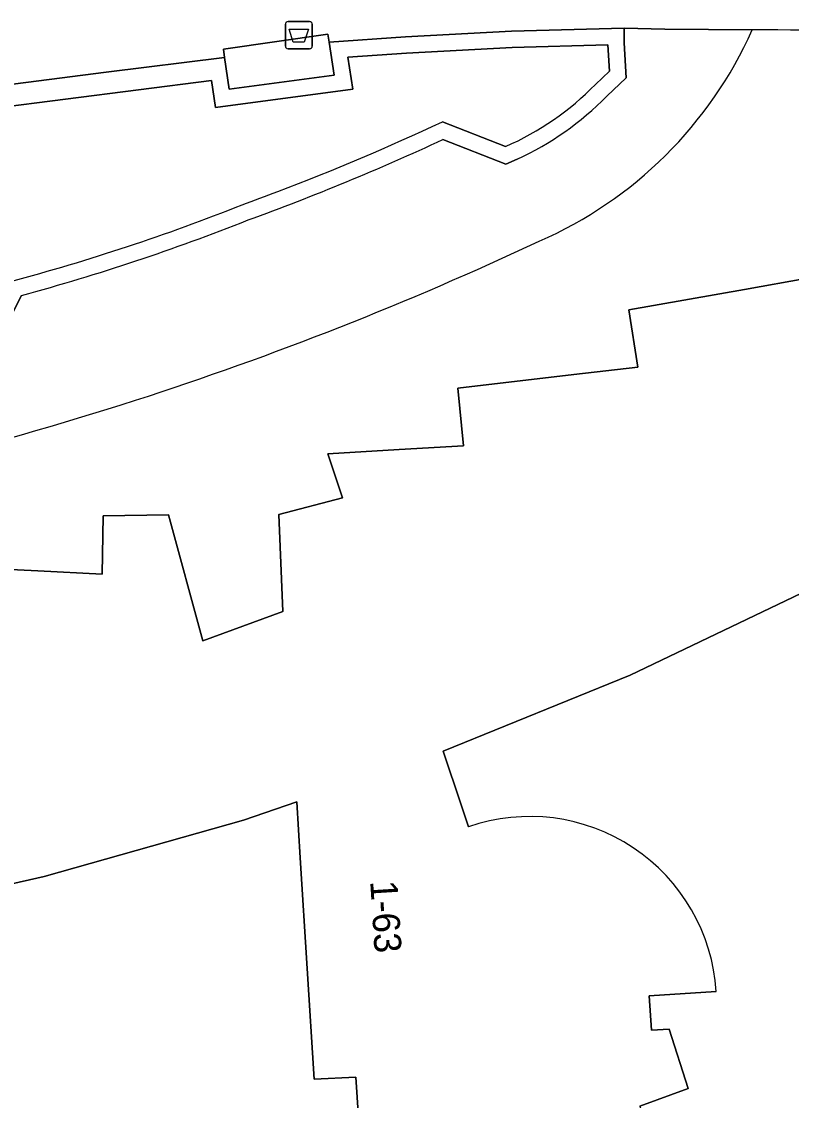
# Model space of a CAD drawing. Extents: x 159053 to 160042, y 380449 to 381423.
# Drawn here: x 159892.6 to 159920.97, y 381179.32 to 381219.05 of the extents above; entities that cross this region are included whole.
import ezdxf

# ---------------------------------------------------------------- set-up
doc = ezdxf.new("R2010")
doc.units = 0
for name, color, linetype in [('IMGEO_Afvalbak', 7, 'Continuous'), ('IMGEO_Erf', 7, 'Continuous'), ('IMGEO_Groenvoorziening', 7, 'Continuous'), ('IMGEO_Haag', 7, 'Continuous'), ('IMGEO_Pand', 7, 'Continuous'), ('IMGEO_Pand_nummerreeks', 7, 'Continuous'), ('IMGEO_Rijbaan_lokaal_open', 7, 'Continuous'), ('IMGEO_Voetpad_gesloten', 7, 'Continuous'), ('IMGEO_Voetpad_open', 7, 'Continuous')]:
    doc.layers.add(name, color=color, linetype=linetype)

msp = doc.modelspace()

# ---------------------------------------------------------------- linework, layer by layer
at = {"layer": 'IMGEO_Afvalbak'}
for p, q in [((159902.323, 381218.152), (159902.323, 381218.952)), ((159902.323, 381218.952), (159902.323, 381218.152)), ((159902.423, 381219.052), (159903.213, 381219.052)), ((159903.213, 381219.052), (159902.423, 381219.052)), ((159903.313, 381218.952), (159903.313, 381218.152)), ((159903.313, 381218.152), (159903.313, 381218.952)), ((159903.213, 381218.052), (159902.423, 381218.052)), ((159902.423, 381218.052), (159903.213, 381218.052))]:
    msp.add_line(p, q, dxfattribs=at)
msp.add_lwpolyline([(159902.466, 381218.766), (159903.17, 381218.766), (159903.021, 381218.296), (159902.615, 381218.296), (159902.466, 381218.766)], dxfattribs=at)
for centre, start, end in [((159902.423, 381218.952), 90, 180), ((159902.423, 381218.952), 90, 180), ((159903.213, 381218.952), 0, 90), ((159903.213, 381218.952), 360, 90), ((159902.423, 381218.152), 180, 270), ((159902.423, 381218.152), 180, 270), ((159903.213, 381218.152), 270, 0), ((159903.213, 381218.152), 270, 0)]:
    msp.add_arc(centre, 0.1, start, end, dxfattribs=at)
at = {"layer": 'IMGEO_Erf'}
for points in [[(159888.924, 381199.032), (159893.197, 381198.817), (159895.575, 381198.698), (159895.611, 381200.842), (159898.019, 381200.886), (159899.288, 381196.246), (159902.234, 381197.324), (159902.087, 381200.894), (159904.43, 381201.505), (159903.89, 381203.137), (159906.511, 381203.287), (159908.882, 381203.422), (159908.682, 381205.548), (159912.949, 381206.049), (159915.307, 381206.326), (159914.984, 381208.44), (159919.241, 381209.188), (159921.559, 381209.596)], [(159921.908, 381198.264), (159915.034, 381194.984), (159908.144, 381192.184), (159908.802, 381190.21), (159909.075, 381189.393)], [(159904.922, 381180.168), (159903.379, 381180.095), (159902.871, 381188.249), (159902.742, 381190.318), (159900.777, 381189.645), (159893.441, 381187.569), (159886.003, 381185.888)], [(159918.198, 381183.328), (159915.733, 381183.173), (159915.812, 381181.906), (159916.471, 381181.947), (159917.162, 381179.762), (159915.382, 381179.107), (159916.14, 381176.844), (159917.616, 381172.441), (159915.842, 381171.82), (159916.613, 381169.512), (159918.067, 381165.161), (159916.364, 381164.614), (159917.133, 381162.301), (159918.584, 381157.934), (159916.802, 381157.31), (159917.576, 381155.003), (159919.04, 381150.641), (159917.268, 381150.036), (159918.042, 381147.728), (159918.929, 381145.082), (159907.289, 381144.361), (159904.922, 381180.168)]]:
    msp.add_lwpolyline(points, dxfattribs=at)
for centre, radius, start, end in [((159905.532, 381225.015), 15.337, 293.6157, 335.8713), ((159919.637, 381104.431), 114.314, 82.54978, 90.05389), ((159857.55, 381326.594), 127.673, 287.90418, 295.08373), ((159858.298, 381325.034), 125.959, 271.86378, 287.79839), ((159911.334, 381182.897), 6.878, 3.5943, 109.1735)]:
    msp.add_arc(centre, radius, start, end, dxfattribs=at)
at = {"layer": 'IMGEO_Groenvoorziening'}
for points in [[(159914.804, 381218.805), (159910.661, 381218.7), (159906.749, 381218.491), (159903.932, 381218.299), (159904.119, 381217.079), (159900.254, 381216.562), (159900.086, 381217.73), (159895.715, 381217.188), (159885.973, 381215.94), (159883.888, 381215.496), (159878.649, 381214.115), (159861.757, 381209.644), (159861.885, 381209.238)], [(159914.164, 381216.302), (159914.883, 381216.983), (159914.807, 381218.266), (159914.804, 381218.805)], [(159904.624, 381217.745), (159906.781, 381217.892), (159910.676, 381218.1), (159914.21, 381218.19), (159914.268, 381217.226), (159913.751, 381216.738)], [(159913.751, 381216.738), (159914.268, 381217.226), (159914.21, 381218.19), (159910.676, 381218.1), (159906.781, 381217.892), (159904.624, 381217.745)], [(159862.865, 381204.083), (159862.626, 381209.046), (159878.854, 381213.342), (159884.084, 381214.723), (159886.14, 381215.158), (159899.602, 381216.879), (159899.745, 381215.889), (159904.805, 381216.565), (159904.624, 381217.745)], [(159904.624, 381217.745), (159904.805, 381216.565), (159899.745, 381215.889), (159899.602, 381216.879), (159886.14, 381215.158), (159884.084, 381214.723), (159878.854, 381213.342), (159862.626, 381209.046), (159862.865, 381204.083)], [(159910.44, 381214.451), (159908.111, 381215.364)], [(159908.111, 381215.364), (159910.44, 381214.451)], [(159908.132, 381214.711), (159910.443, 381213.805), (159910.868, 381213.985)], [(159891.514, 381206.868), (159892.603, 381208.968)]]:
    msp.add_lwpolyline(points, dxfattribs=at)
for centre, radius, start, end in [((159906.228, 381224.089), 10.518, 293.6055, 315.6623), ((159906.228, 381224.089), 10.518, 293.6055, 315.6623), ((159906.221, 381224.099), 11.13, 294.6788, 315.5335), ((159870.517, 381295.561), 88.571, 290.85015, 295.11564), ((159870.517, 381295.561), 88.571, 290.85015, 295.11564), ((159870.671, 381295.232), 88.808, 289.93523, 294.94938), ((159865.743, 381308.445), 102.31, 289.99626, 290.78071), ((159865.743, 381308.445), 102.31, 289.99626, 290.78071), ((159872.611, 381283.015), 76.098, 284.91097, 291.68489), ((159872.611, 381283.015), 76.098, 284.91097, 291.68489), ((159872.685, 381282.781), 76.453, 285.1015, 291.69838)]:
    msp.add_arc(centre, radius, start, end, dxfattribs=at)
at = {"layer": 'IMGEO_Haag'}
for points in [[(159914.804, 381218.805), (159910.661, 381218.7), (159906.749, 381218.491), (159903.932, 381218.299), (159904.119, 381217.079), (159900.254, 381216.562), (159900.086, 381217.73), (159895.715, 381217.188), (159885.973, 381215.94), (159883.888, 381215.496), (159878.649, 381214.115), (159861.757, 381209.644), (159861.885, 381209.238)], [(159914.164, 381216.302), (159914.883, 381216.983), (159914.807, 381218.266), (159914.804, 381218.805)], [(159904.624, 381217.745), (159906.781, 381217.892), (159910.676, 381218.1), (159914.21, 381218.19), (159914.268, 381217.226), (159913.751, 381216.738)], [(159862.865, 381204.083), (159862.626, 381209.046), (159878.854, 381213.342), (159884.084, 381214.723), (159886.14, 381215.158), (159899.602, 381216.879), (159899.745, 381215.889), (159904.805, 381216.565), (159904.624, 381217.745)], [(159910.44, 381214.451), (159908.111, 381215.364)], [(159908.132, 381214.711), (159910.443, 381213.805), (159910.868, 381213.985)], [(159891.514, 381206.868), (159892.603, 381208.968)]]:
    msp.add_lwpolyline(points, dxfattribs=at)
for centre, radius, start, end in [((159906.228, 381224.089), 10.518, 293.6055, 315.6623), ((159906.221, 381224.099), 11.13, 294.6788, 315.5335), ((159870.517, 381295.561), 88.571, 290.85015, 295.11564), ((159870.671, 381295.232), 88.808, 289.93523, 294.94938), ((159865.743, 381308.445), 102.31, 289.99626, 290.78071), ((159872.611, 381283.015), 76.098, 284.91097, 291.68489), ((159872.685, 381282.781), 76.453, 285.1015, 291.69838)]:
    msp.add_arc(centre, radius, start, end, dxfattribs=at)
at = {"layer": 'IMGEO_Pand'}
for points in [[(159921.559, 381209.596), (159919.241, 381209.188), (159914.984, 381208.44), (159915.307, 381206.326), (159912.949, 381206.049), (159908.682, 381205.548), (159908.882, 381203.422), (159906.511, 381203.287), (159903.89, 381203.137), (159904.43, 381201.505), (159902.087, 381200.894), (159902.234, 381197.324), (159899.288, 381196.246), (159898.019, 381200.886), (159895.611, 381200.842), (159895.575, 381198.698), (159893.197, 381198.817), (159888.924, 381199.032)], [(159909.075, 381189.393), (159908.802, 381190.21), (159908.144, 381192.184), (159915.034, 381194.984), (159921.908, 381198.264)], [(159886.003, 381185.888), (159893.441, 381187.569), (159900.777, 381189.645), (159902.742, 381190.318), (159902.871, 381188.249), (159903.379, 381180.095), (159904.922, 381180.168), (159907.289, 381144.361)], [(159915.382, 381179.107), (159917.162, 381179.762), (159916.471, 381181.947), (159915.812, 381181.906), (159915.733, 381183.173), (159918.198, 381183.328)]]:
    msp.add_lwpolyline(points, dxfattribs=at)
msp.add_arc((159911.334, 381182.897), 6.878, 3.5943, 109.1735, dxfattribs=at)
at = {"layer": 'IMGEO_Rijbaan_lokaal_open'}
for points in [[(159919.529, 381218.745), (159916.307, 381218.773), (159914.804, 381218.805), (159914.807, 381218.266), (159914.883, 381216.983), (159914.164, 381216.302)], [(159910.868, 381213.985), (159910.443, 381213.805), (159908.132, 381214.711)], [(159892.603, 381208.968), (159891.514, 381206.868)]]:
    msp.add_lwpolyline(points, dxfattribs=at)
for centre, radius, start, end in [((159905.532, 381225.015), 15.337, 293.6157, 335.8713), ((159906.221, 381224.099), 11.13, 294.6788, 315.5335), ((159870.671, 381295.232), 88.808, 289.93523, 294.94938), ((159872.685, 381282.781), 76.453, 285.1015, 291.69838), ((159857.55, 381326.594), 127.673, 287.90418, 295.08373), ((159858.298, 381325.034), 125.959, 271.86378, 287.79839)]:
    msp.add_arc(centre, radius, start, end, dxfattribs=at)
at = {"layer": 'IMGEO_Voetpad_gesloten'}
msp.add_lwpolyline([(159903.932, 381218.299), (159903.889, 381218.583), (159900.042, 381218.037), (159900.086, 381217.73), (159900.254, 381216.562), (159904.119, 381217.079)], close=True, dxfattribs=at)
at = {"layer": 'IMGEO_Voetpad_open'}
msp.add_lwpolyline([(159861.268, 381209.29), (159861.507, 381209.335), (159861.885, 381209.238), (159861.757, 381209.644), (159878.649, 381214.115), (159883.888, 381215.496), (159885.973, 381215.94), (159895.715, 381217.188), (159900.086, 381217.73), (159900.042, 381218.037), (159903.889, 381218.583), (159903.932, 381218.299), (159906.749, 381218.491), (159910.661, 381218.7), (159914.804, 381218.805), (159916.307, 381218.773), (159919.529, 381218.745)], dxfattribs=at)
msp.add_arc((159919.637, 381104.431), 114.314, 82.54978, 90.05389, dxfattribs=at)

# ---------------------------------------------------------------- texts
at = {"layer": 'IMGEO_Pand_nummerreeks'}
msp.add_text('1-63', height=1, rotation=273.5655, dxfattribs=at).set_placement((159905.449, 381187.393))

doc.saveas('drawing.dxf')
